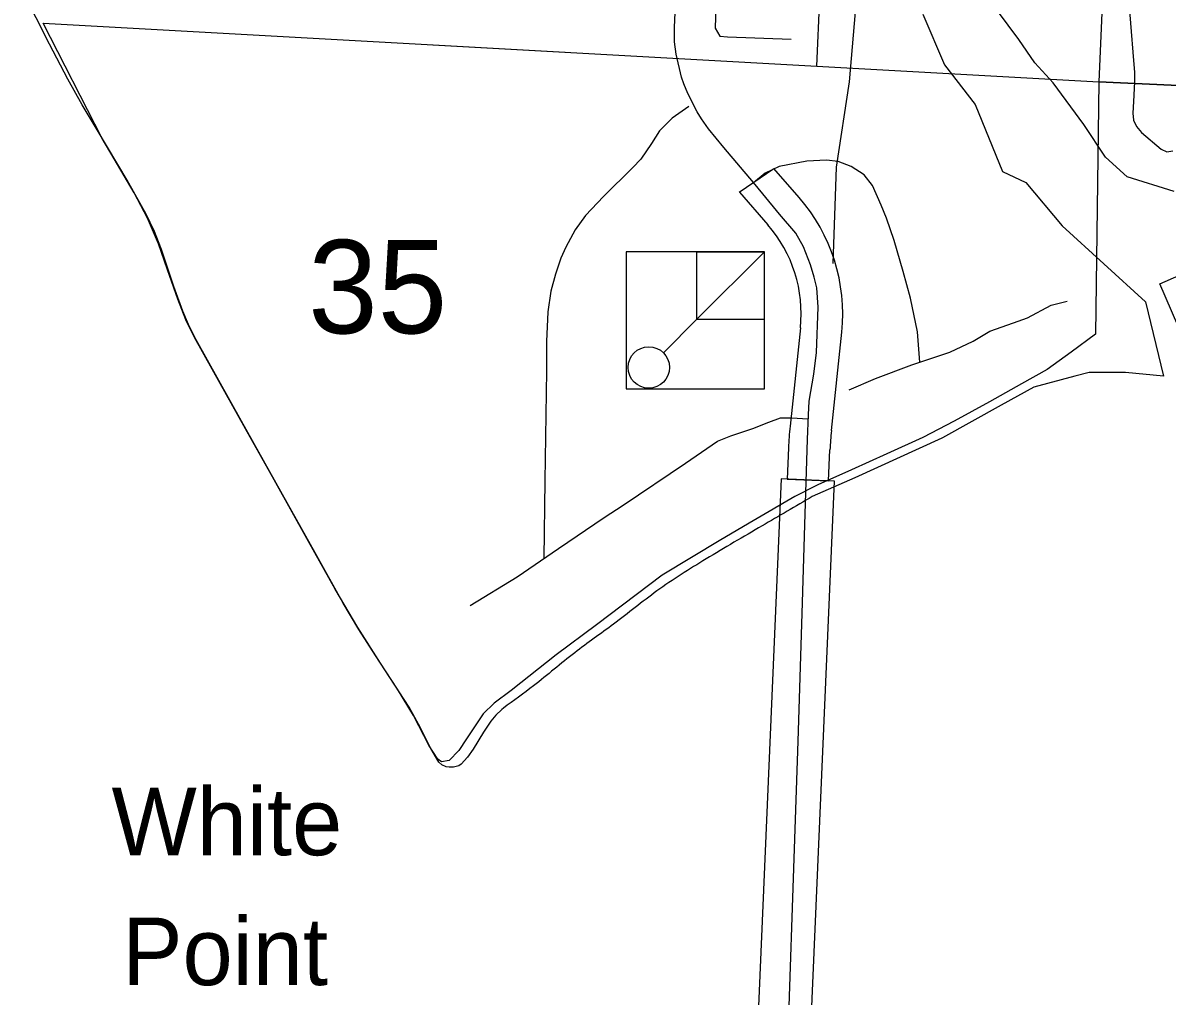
# Model space of a CAD drawing. Extents: x 1219626 to 1426462, y 456797 to 752399.
# Drawn here: x 1361102 to 1366612, y 531521 to 536210 of the extents above; entities that cross this region are included whole.
import ezdxf

# ---------------------------------------------------------------- set-up
doc = ezdxf.new("R2010")
doc.units = 0
for name, color, linetype in [('Bridges', 7, 'Continuous'), ('Culture', 7, 'Continuous'), ('Geographic Features Text', 7, 'Continuous'), ('Lakes and Ponds', 7, 'Continuous'), ('Local Roads Paved', 7, 'Continuous'), ('Section Lines', 7, 'Continuous'), ('Section Numbers', 7, 'Continuous'), ('State Route Divided Highway Outline and Fill', 7, 'Continuous'), ('State Routes Highway Center Lines', 7, 'Continuous')]:
    doc.layers.add(name, color=color, linetype=linetype)

msp = doc.modelspace()

# ---------------------------------------------------------------- linework, layer by layer
at = {"layer": 'Bridges'}
for p, q in [((1364754.3, 534012.7), (1364590.2, 530217.1)), ((1365010.1, 534001.6), (1364754.3, 534012.7)), ((1364846, 530206), (1365010.1, 534001.6))]:
    msp.add_line(p, q, dxfattribs=at)
at = {"layer": 'Culture'}
for p, q in [((1364673, 535106.8), (1364007.2, 535106.8)), ((1364007.2, 535106.8), (1364007.2, 534446.8)), ((1364673, 534446.8), (1364673, 535106.8)), ((1364348, 534781.9), (1364186.4, 534620.2)), ((1364007.2, 534446.8), (1364673, 534446.8))]:
    msp.add_line(p, q, dxfattribs=at)
for points in [[(1364348, 534781.9), (1364348, 535106.8), (1364673, 535106.9)], [(1364673, 535106.9), (1364348, 534781.9), (1364673, 534781.9)]]:
    msp.add_lwpolyline(points, close=True, dxfattribs=at)
msp.add_lwpolyline([(1364672.2, 535106.8), (1364348, 535106.8)], dxfattribs=at)
msp.add_circle((1364116, 534549.5), 99.8, dxfattribs=at)
at = {"layer": 'Lakes and Ponds'}
for points in [[(1366647, 535397.6), (1366420.4, 535467.3), (1366315.9, 535563.2), (1366211.3, 535720.1), (1366063.2, 535920.6), (1365976.1, 536016.5), (1365897.7, 536129.8), (1365697.3, 536400.1)], [(1363415.9, 532909), (1363408.3, 532902.7), (1363378.7, 532874.2), (1363355.8, 532846.2), (1363320, 532792.6), (1363269.7, 532710.3), (1363242.5, 532672.2), (1363211.8, 532638.7), (1363200.8, 532631.2), (1363175.9, 532624), (1363155.1, 532623.6), (1363139.8, 532626.2), (1363119.3, 532634.6), (1363104.6, 532648.7), (1363066.8, 532713.9), (1363015.9, 532814.4), (1362961.7, 532912.7), (1362799.9, 533161.8), (1362719.9, 533287.1), (1362644.1, 533414.9), (1362509.1, 533656), (1362374.2, 533897.2), (1362154.6, 534290.1), (1361935.5, 534683.2), (1361899, 534755.8), (1361871.4, 534821.4), (1361829.3, 534939.1), (1361769.3, 535117.1), (1361735.3, 535204.3), (1361695.3, 535288.6), (1361603.6, 535452.3), (1361458.9, 535694), (1361387.2, 535815.1), (1361318.2, 535937.7), (1361230.1, 536107), (1361101.6, 536363)], [(1365435.9, 536251.9), (1365540.5, 536007.8), (1365688.6, 535816), (1365819.3, 535493.5), (1365932.5, 535441.1), (1366106.8, 535231.9), (1366507.6, 534865.8), (1366594.7, 534508.4), (1366411.7, 534525.8), (1366237.5, 534525.8), (1366167.8, 534508.4), (1365970.9, 534454.8), (1365814, 534367.6), (1365672.4, 534288.7), (1365530.2, 534210.8), (1365526.9, 534209.4), (1365108.2, 534018.5), (1364903.5, 533927.5)], [(1366664.4, 534752.5), (1366577.3, 534953), (1366917.1, 535101.2)]]:
    msp.add_lwpolyline(points, dxfattribs=at)
msp.add_spline([(1364903.5, 533927.5), (1364661.6, 533786.5), (1364392, 533627), (1364155.5, 533472.9), (1363946.5, 533313.3), (1363759.5, 533175.7), (1363561.5, 533016.1), (1363415.9, 532909)], degree=3, dxfattribs=at)
at = {"layer": 'Local Roads Paved'}
for points in [[(1364498.8, 537421.6), (1364575.1, 537406), (1364663.5, 537340.2), (1364830, 537210.1), (1364849, 537173.7), (1364849, 537088.7), (1364831.7, 536584.2), (1364817.8, 536559.9), (1364776.2, 536540.8), (1364644.4, 536565.1), (1364510.9, 536591.1), (1364469.3, 536580.7), (1364452, 536558.2), (1364445, 536504.4), (1364436.4, 536183.7), (1364458.9, 536145.5), (1364495.3, 536142), (1364802.2, 536131.6)], [(1366407.9, 536570), (1366450.9, 536028.9), (1366455.2, 535972.9), (1366456.1, 535924.8), (1366450.9, 535830.1), (1366447.5, 535775.1), (1366450.9, 535740.7), (1366465.5, 535709.7), (1366489.6, 535681.3), (1366583.4, 535600.4), (1366611.8, 535588.4), (1366639.3, 535593.5)], [(1364308.5, 535807.4), (1364227.9, 535751.1), (1364168.1, 535689.5), (1364129.9, 535628.8), (1364077.9, 535553.4), (1364039.7, 535512.7), (1363898.4, 535373.1), (1363811.7, 535281.2), (1363762.3, 535211.8), (1363717.2, 535129.5), (1363693, 535075.7), (1363667, 534998.6), (1363644.4, 534917.1), (1363630.6, 534818.2), (1363622.8, 534675.2), (1363622.8, 534533.9), (1363615, 534003.3), (1363611.2, 533630.4)], [(1365422.3, 534574.8), (1365409.9, 534721.6), (1365377, 534882.8), (1365341.5, 535012), (1365298.1, 535162), (1365261.7, 535269.5), (1365234.8, 535331.9), (1365193.2, 535425.5), (1365154.2, 535477.5), (1365090, 535518.3), (1365028.5, 535541.7), (1364971.3, 535548.6), (1364877.6, 535543.4), (1364744.1, 535518.3), (1364677.4, 535486.2), (1364630.6, 535446.3)], [(1365080.5, 534442), (1365207.9, 534496.6), (1365383.1, 534561.6), (1365566, 534623.2), (1365677.8, 534676.9), (1365759.3, 534723.7), (1365872, 534764.5), (1365939.6, 534787.9), (1366054.1, 534849.4), (1366130.4, 534869.4)], [(1363256, 533402.5), (1363481.4, 533541.2), (1363680.8, 533678.2), (1363901, 533826.5), (1363992.9, 533886.3), (1364292.9, 534088.3), (1364369.2, 534142), (1364447.2, 534194), (1364510.5, 534220), (1364617.1, 534255.6), (1364694.3, 534285.9), (1364749.8, 534306.7), (1364802.7, 534307.6), (1364884.4, 534301.9)]]:
    msp.add_lwpolyline(points, dxfattribs=at)
at = {"layer": 'Section Lines'}
for p, q in [((1366508.6, 541177), (1366283.6, 535926.1)), ((1361199.4, 536207.9), (1366283.6, 535926.1)), ((1366283.6, 535926.1), (1366268, 534709.4)), ((1366283.6, 535926.1), (1371655.1, 535666.4))]:
    msp.add_line(p, q, dxfattribs=at)
at = {"layer": 'State Route Divided Highway Outline and Fill'}
for p, q in [((1364839.8, 535368.5), (1364718.4, 535507.3)), ((1364552.2, 535393.5), (1364689.3, 535236.8)), ((1364846.4, 534740.9), (1364796.5, 534266.3)), ((1364995.4, 534245.4), (1365045.4, 534720)), ((1364788.8, 534161.8), (1364782.3, 534011.5)), ((1364982.1, 534002.8), (1364988.6, 534153.2)), ((1364782.3, 534011.5), (1364982.1, 534002.8))]:
    msp.add_line(p, q, dxfattribs=at)
for centre, radius, start, end in [((1364200, 534808.9), 850, 353.994, 41.1715), ((1364200, 534808.9), 650, 353.994, 41.1715), ((1366487.2, 534088.4), 1700, 173.994, 177.5249), ((1366487.2, 534088.4), 1500, 173.994, 177.5249)]:
    msp.add_arc(centre, radius, start, end, dxfattribs=at)
at = {"layer": 'State Routes Highway Center Lines'}
for p, q in [((1364925, 536000.9), (1365036.7, 538609.8)), ((1364239.9, 536187), (1364255.4, 536545.9)), ((1361199.4, 536207.9), (1364925, 536000.9)), ((1364239.9, 536119), (1364239.9, 536187)), ((1364248.6, 536059.4), (1364239.9, 536119)), ((1364274.3, 535947.3), (1364248.6, 536059.4)), ((1364284.5, 535915.8), (1364274.3, 535947.3)), ((1364303.9, 535868.7), (1364284.5, 535915.8)), ((1366283.6, 535926.1), (1366268, 534709.4)), ((1370318.9, 535731), (1366283.6, 535926.1)), ((1364348.5, 535780.4), (1364303.9, 535868.7)), ((1364369.4, 535747.4), (1364348.5, 535780.4)), ((1364404.3, 535698.9), (1364369.4, 535747.4)), ((1364477.1, 535608.7), (1364404.3, 535698.9)), ((1364619.9, 535440.2), (1364477.1, 535608.7)), ((1364551.1, 535393.9), (1364718, 535507.8)), ((1364665.8, 535386), (1364620, 535440.6)), ((1364745.4, 535288), (1364665.8, 535386)), ((1364824.9, 535196.8), (1364745.4, 535288)), ((1364861.8, 535130.4), (1364824.9, 535196.8)), ((1364894.8, 535044), (1364861.8, 535130.4)), ((1364912.2, 534985.3), (1364894.8, 535044)), ((1364924.9, 534932.9), (1364912.2, 534985.3)), ((1364931.2, 534840.7), (1364924.9, 534932.9)), ((1364923.4, 534621), (1364931.2, 534840.7)), ((1364911.3, 534518.1), (1364923.4, 534621)), ((1364889, 534386.7), (1364911.3, 534518.1)), ((1364885.1, 534322.1), (1364889, 534386.7)), ((1364881.2, 534202.3), (1364885.1, 534322.1)), ((1364868.6, 533845.3), (1364881.2, 534202.3)), ((1364855, 533364), (1364868.6, 533845.3)), ((1364835.6, 532749.9), (1364855, 533364)), ((1364813.3, 532089.1), (1364835.6, 532749.9)), ((1364792.9, 531473), (1364813.3, 532089.1))]:
    msp.add_line(p, q, dxfattribs=at)
for points in [[(1365004.9, 535050.4), (1365020.4, 535514.9), (1365082.3, 535925.2), (1365117.1, 536320), (1365167.4, 537345.7), (1365209.9, 537523.7), (1365415, 537790.8), (1365577.4, 537914.7), (1366285.3, 538235.9), (1367198.2, 538677.2), (1367438.1, 538832), (1368111.1, 539370), (1368556, 539888.7), (1369232.4, 540779)], [(1364180.6, 533548.7), (1363864.6, 533309.9), (1363670.5, 533165.1), (1363453.4, 532993.7), (1363371.1, 532933.1), (1363318.6, 532881.6), (1363237.7, 532760), (1363201.1, 532704.2), (1363155.2, 532656.9), (1363117.9, 532650.5), (1363099.6, 532662), (1363058.8, 532726.7), (1362982.3, 532873.4), (1362905.3, 533000.2), (1362824, 533125.4), (1362714.2, 533296.3), (1362606.2, 533480.9), (1362477.5, 533710.7), (1362311.6, 534007.5), (1362173.6, 534254.4), (1362021.9, 534526.4), (1361928.9, 534693.3), (1361886.4, 534779.1), (1361847.5, 534877.9), (1361798, 535020.3), (1361754.9, 535145.5), (1361702.4, 535269.1), (1361636.8, 535391.3), (1361541.9, 535554.9), (1361483.8, 535651.8), (1361199.4, 536207.9)], [(1366268, 534709.4), (1366150.3, 534623.3), (1366034.1, 534539.1), (1365910.8, 534470.4), (1365756.3, 534384.5), (1365586.9, 534290.5), (1365435.5, 534212.5), (1365262, 534133.4), (1365092.9, 534056.2), (1364930.9, 533983.9), (1364819.4, 533928.6), (1364618.1, 533811.3), (1364463.1, 533720), (1364180.6, 533548.7)]]:
    msp.add_lwpolyline(points, dxfattribs=at)

# ---------------------------------------------------------------- texts
at = {"layer": 'Geographic Features Text'}
for s, p in [('White', (1361528.8, 532199.8)), ('Point', (1361580.5, 531574.1))]:
    msp.add_text(s, height=325, rotation=359.9997, dxfattribs=at).set_placement(p)
at = {"layer": 'Section Numbers'}
msp.add_text('35', height=450, rotation=359.9997, dxfattribs=at).set_placement((1362475.8, 534714.1))

doc.saveas('drawing.dxf')
